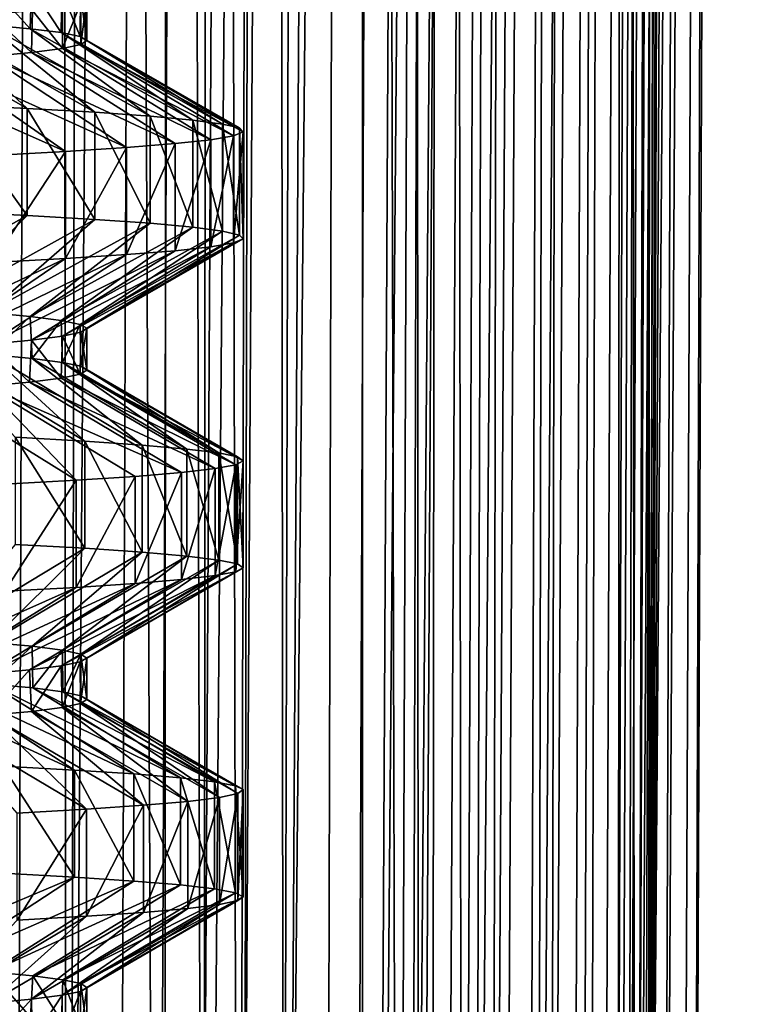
# Model space of a CAD drawing. Header units: millimetres. Extents: x -39 to 39, y -2 to 145.
# Tile 649 of 656: x 12.99 to 17.41, y 47.37 to 53.35. Entities that reach past the tile are written whole.
import ezdxf

# ---------------------------------------------------------------- set-up
doc = ezdxf.new("R2010")
doc.units = ezdxf.units.MM
doc.header["$LTSCALE"] = 65.185185
for name, color, linetype in [('12', 7, 'CONTINUOUS'), ('158', 7, 'CONTINUOUS'), ('159', 7, 'CONTINUOUS'), ('16', 7, 'CONTINUOUS'), ('160', 7, 'CONTINUOUS'), ('161', 7, 'CONTINUOUS'), ('178', 7, 'CONTINUOUS'), ('179', 7, 'CONTINUOUS'), ('50', 7, 'CONTINUOUS'), ('51', 7, 'CONTINUOUS'), ('52', 7, 'CONTINUOUS'), ('53', 7, 'CONTINUOUS'), ('76', 7, 'CONTINUOUS'), ('77', 7, 'CONTINUOUS'), ('78', 7, 'CONTINUOUS'), ('79', 7, 'CONTINUOUS'), ('80', 7, 'CONTINUOUS'), ('81', 7, 'CONTINUOUS'), ('82', 7, 'CONTINUOUS')]:
    doc.layers.add(name, color=color, linetype=linetype)

msp = doc.modelspace()

# ---------------------------------------------------------------- linework, layer by layer
at = {"layer": '12', "color": 7, "linetype": 'Continuous'}
for points in [[(12.475, 121, -11.6881), (13.2165, 121, -10.8427), (12.297, 38.299, -11.4554), (12.475, 121, -11.6881)], [(12.297, 38.299, -11.4554), (13.2165, 121, -10.8427), (12.6355, 38.299, -11.0809), (12.297, 38.299, -11.4554)], [(12.6355, 38.299, -11.0809), (13.2165, 121, -10.8427), (12.9627, 38.299, -10.6964), (12.6355, 38.299, -11.0809)], [(12.9627, 38.299, -10.6964), (13.2165, 121, -10.8427), (13.2781, 38.299, -10.3022), (12.9627, 38.299, -10.6964)], [(13.2165, 121, -10.8427), (13.9007, 121, -9.9504), (13.2781, 38.299, -10.3022), (13.2165, 121, -10.8427)], [(13.2781, 38.299, -10.3022), (13.9007, 121, -9.9504), (13.5815, 38.299, -9.8987), (13.2781, 38.299, -10.3022)], [(13.9007, 121, -9.9504), (13.8727, 38.2987, -9.4864), (13.5815, 38.299, -9.8987), (13.9007, 121, -9.9504)], [(14.5125, 121, 9.0347), (14.0731, 38.2987, 9.1864), (14.3428, 38.299, 8.7594), (14.5125, 121, 9.0347)], [(14.5995, 38.299, 8.3246), (14.5125, 121, 9.0347), (14.3428, 38.299, 8.7594), (14.5995, 38.299, 8.3246)], [(15.0751, 121, 8.0611), (14.5125, 121, 9.0347), (14.5995, 38.299, 8.3246), (15.0751, 121, 8.0611)], [(14.843, 38.299, 7.8822), (15.0751, 121, 8.0611), (14.5995, 38.299, 8.3246), (14.843, 38.299, 7.8822)], [(15.073, 38.299, 7.4328), (15.0751, 121, 8.0611), (14.843, 38.299, 7.8822), (15.073, 38.299, 7.4328)], [(15.2895, 38.299, 6.9767), (15.0751, 121, 8.0611), (15.073, 38.299, 7.4328), (15.2895, 38.299, 6.9767)], [(15.5724, 121, 7.0526), (15.0751, 121, 8.0611), (15.2895, 38.299, 6.9767), (15.5724, 121, 7.0526)], [(15.1518, 38.2987, -7.2709), (15.5676, 121, -7.0632), (15.3633, 38.299, -6.8127), (15.1518, 38.2987, -7.2709)], [(15.4921, 38.299, 6.5144), (15.5724, 121, 7.0526), (15.2895, 38.299, 6.9767), (15.4921, 38.299, 6.5144)], [(15.5676, 121, -7.0632), (15.9983, 121, -6.0244), (15.3633, 38.299, -6.8127), (15.5676, 121, -7.0632)], [(15.3633, 38.299, -6.8127), (15.9983, 121, -6.0244), (15.561, 38.299, -6.3482), (15.3633, 38.299, -6.8127)], [(15.6808, 38.299, 6.0462), (15.5724, 121, 7.0526), (15.4921, 38.299, 6.5144), (15.6808, 38.299, 6.0462)], [(15.561, 38.299, -6.3482), (15.9983, 121, -6.0244), (15.7446, 38.299, -5.878), (15.561, 38.299, -6.3482)], [(16.0024, 121, 6.0135), (15.5724, 121, 7.0526), (15.6808, 38.299, 6.0462), (16.0024, 121, 6.0135)], [(15.8553, 38.2987, 5.5726), (16.0024, 121, 6.0135), (15.6808, 38.299, 6.0462), (15.8553, 38.2987, 5.5726)], [(15.9983, 121, -6.0244), (16.3597, 121, -4.9596), (15.7446, 38.299, -5.878), (15.9983, 121, -6.0244)], [(15.7446, 38.299, -5.878), (16.3597, 121, -4.9596), (15.9141, 38.299, -5.4024), (15.7446, 38.299, -5.878)], [(15.9141, 38.299, -5.4024), (16.3597, 121, -4.9596), (16.0692, 38.299, -4.9219), (15.9141, 38.299, -5.4024)], [(16.0692, 38.299, -4.9219), (16.3597, 121, -4.9596), (16.2098, 38.299, -4.437), (16.0692, 38.299, -4.9219)], [(16.3597, 121, -4.9596), (16.6504, 121, -3.8734), (16.2098, 38.299, -4.437), (16.3597, 121, -4.9596)], [(16.2098, 38.299, -4.437), (16.6504, 121, -3.8734), (16.3357, 38.299, -3.948), (16.2098, 38.299, -4.437)], [(16.6504, 121, -3.8734), (16.447, 38.2987, -3.4554), (16.3357, 38.299, -3.948), (16.6504, 121, -3.8734)], [(16.8652, 121, 2.7933), (16.5174, 38.2987, 3.1016), (16.603, 38.299, 2.6043), (16.8652, 121, 2.7933)], [(16.6738, 38.299, 2.1045), (16.8652, 121, 2.7933), (16.603, 38.299, 2.6043), (16.6738, 38.299, 2.1045)], [(17.0124, 121, 1.6785), (16.8652, 121, 2.7933), (16.6738, 38.299, 2.1045), (17.0124, 121, 1.6785)], [(16.7294, 38.299, 1.6028), (17.0124, 121, 1.6785), (16.6738, 38.299, 2.1045), (16.7294, 38.299, 1.6028)], [(16.77, 38.299, 1.0996), (17.0124, 121, 1.6785), (16.7294, 38.299, 1.6028), (16.77, 38.299, 1.0996)], [(16.7955, 38.299, 0.5954), (17.0124, 121, 1.6785), (16.77, 38.299, 1.0996), (16.7955, 38.299, 0.5954)], [(16.7809, 38.2987, -0.9191), (17.0856, 121, -0.5681), (16.8009, 38.299, -0.4145), (16.7809, 38.2987, -0.9191)], [(17.0859, 121, 0.5564), (17.0124, 121, 1.6785), (16.7955, 38.299, 0.5954), (17.0859, 121, 0.5564)], [(16.8058, 38.299, 0.0905), (17.0859, 121, 0.5564), (16.7955, 38.299, 0.5954), (16.8058, 38.299, 0.0905)], [(17.0856, 121, -0.5681), (17.0859, 121, 0.5564), (16.8009, 38.299, -0.4145), (17.0856, 121, -0.5681)], [(16.8009, 38.299, -0.4145), (17.0859, 121, 0.5564), (16.8058, 38.299, 0.0905), (16.8009, 38.299, -0.4145)]]:
    msp.add_3dface(points, dxfattribs=at)
at = {"layer": '158', "color": 7, "linetype": 'Continuous'}
for points in [[(12.4849, 49.3362, -4.867), (12.0819, 49.3602, -5.7956), (13.325, 48.7904, -5.3261), (12.4849, 49.3362, -4.867)], [(13.325, 48.7904, -5.3261), (12.0819, 49.3602, -5.7956), (12.8906, 48.8142, -6.3051), (13.325, 48.7904, -5.3261)], [(12.8155, 49.3122, -3.9144), (12.4849, 49.3362, -4.867), (13.6851, 48.7667, -4.3174), (12.8155, 49.3122, -3.9144)], [(13.6851, 48.7667, -4.3174), (12.4849, 49.3362, -4.867), (13.325, 48.7904, -5.3261), (13.6851, 48.7667, -4.3174)], [(13.0718, 49.2885, -2.9476), (12.8155, 49.3122, -3.9144), (13.969, 48.7429, -3.2846), (13.0718, 49.2885, -2.9476)], [(13.969, 48.7429, -3.2846), (12.8155, 49.3122, -3.9144), (13.6851, 48.7667, -4.3174), (13.969, 48.7429, -3.2846)], [(13.2543, 49.2649, -1.971), (13.0718, 49.2885, -2.9476), (14.1751, 48.7191, -2.2335), (13.2543, 49.2649, -1.971)], [(14.1751, 48.7191, -2.2335), (13.0718, 49.2885, -2.9476), (13.969, 48.7429, -3.2846), (14.1751, 48.7191, -2.2335)], [(13.3639, 49.2412, -0.9827), (13.2543, 49.2649, -1.971), (14.3022, 48.6954, -1.17), (13.3639, 49.2412, -0.9827)], [(14.3022, 48.6954, -1.17), (13.2543, 49.2649, -1.971), (14.1751, 48.7191, -2.2335), (14.3022, 48.6954, -1.17)], [(13.2505, 49.1703, 1.9963), (13.3622, 49.1939, 1.0062), (14.2049, 48.6241, 2.0358), (13.2505, 49.1703, 1.9963)], [(13.3622, 49.1939, 1.0062), (13.4, 49.2176, 0.0114), (14.3171, 48.6478, 0.9706), (13.3622, 49.1939, 1.0062)], [(14.2049, 48.6241, 2.0358), (13.3622, 49.1939, 1.0062), (14.3171, 48.6478, 0.9706), (14.2049, 48.6241, 2.0358)], [(13.4, 49.2176, 0.0114), (13.3639, 49.2412, -0.9827), (14.3497, 48.6716, -0.1), (13.4, 49.2176, 0.0114)], [(14.3497, 48.6716, -0.1), (13.3639, 49.2412, -0.9827), (14.3022, 48.6954, -1.17), (14.3497, 48.6716, -0.1)], [(14.3171, 48.6478, 0.9706), (13.4, 49.2176, 0.0114), (14.3497, 48.6716, -0.1), (14.3171, 48.6478, 0.9706)], [(12.8076, 49.1229, 3.9403), (13.0653, 49.1466, 2.9761), (13.7439, 48.5765, 4.1263), (12.8076, 49.1229, 3.9403)], [(13.0653, 49.1466, 2.9761), (13.2505, 49.1703, 1.9963), (14.0134, 48.6003, 3.0897), (13.0653, 49.1466, 2.9761)], [(13.7439, 48.5765, 4.1263), (13.0653, 49.1466, 2.9761), (14.0134, 48.6003, 3.0897), (13.7439, 48.5765, 4.1263)], [(14.0134, 48.6003, 3.0897), (13.2505, 49.1703, 1.9963), (14.2049, 48.6241, 2.0358), (14.0134, 48.6003, 3.0897)], [(12.4786, 49.0991, 4.883), (12.8076, 49.1229, 3.9403), (13.3979, 48.5528, 5.1399), (12.4786, 49.0991, 4.883)], [(12.9772, 48.529, 6.125), (12.4786, 49.0991, 4.883), (13.3979, 48.5528, 5.1399), (12.9772, 48.529, 6.125)], [(13.3979, 48.5528, 5.1399), (12.8076, 49.1229, 3.9403), (13.7439, 48.5765, 4.1263), (13.3979, 48.5528, 5.1399)]]:
    msp.add_3dface(points, dxfattribs=at)
at = {"layer": '159', "color": 7, "linetype": 'Continuous'}
for points in [[(12.0819, 47.6133, -5.7956), (13.325, 48.1404, -5.3261), (12.8906, 48.1642, -6.3051), (12.0819, 47.6133, -5.7956)], [(12.0819, 47.6133, -5.7956), (12.4849, 47.5892, -4.867), (13.325, 48.1404, -5.3261), (12.0819, 47.6133, -5.7956)], [(12.4849, 47.5892, -4.867), (13.6851, 48.1167, -4.3174), (13.325, 48.1404, -5.3261), (12.4849, 47.5892, -4.867)], [(12.4849, 47.5892, -4.867), (12.8155, 47.5653, -3.9144), (13.6851, 48.1167, -4.3174), (12.4849, 47.5892, -4.867)], [(12.8155, 47.5653, -3.9144), (13.969, 48.0929, -3.2846), (13.6851, 48.1167, -4.3174), (12.8155, 47.5653, -3.9144)], [(12.8155, 47.5653, -3.9144), (13.0718, 47.5415, -2.9476), (13.969, 48.0929, -3.2846), (12.8155, 47.5653, -3.9144)], [(13.0718, 47.5415, -2.9476), (14.1751, 48.0691, -2.2335), (13.969, 48.0929, -3.2846), (13.0718, 47.5415, -2.9476)], [(13.0718, 47.5415, -2.9476), (13.2543, 47.5179, -1.971), (14.1751, 48.0691, -2.2335), (13.0718, 47.5415, -2.9476)], [(13.2543, 47.5179, -1.971), (14.3022, 48.0454, -1.17), (14.1751, 48.0691, -2.2335), (13.2543, 47.5179, -1.971)], [(13.2543, 47.5179, -1.971), (13.3639, 47.4943, -0.9827), (14.3022, 48.0454, -1.17), (13.2543, 47.5179, -1.971)], [(13.4, 47.4706, 0.0114), (13.3622, 47.447, 1.0062), (14.3171, 47.9978, 0.9706), (13.4, 47.4706, 0.0114)], [(13.3622, 47.447, 1.0062), (14.2049, 47.9741, 2.0358), (14.3171, 47.9978, 0.9706), (13.3622, 47.447, 1.0062)], [(13.3639, 47.4943, -0.9827), (14.3497, 48.0216, -0.1), (14.3022, 48.0454, -1.17), (13.3639, 47.4943, -0.9827)], [(13.3639, 47.4943, -0.9827), (13.4, 47.4706, 0.0114), (14.3497, 48.0216, -0.1), (13.3639, 47.4943, -0.9827)], [(13.4, 47.4706, 0.0114), (14.3171, 47.9978, 0.9706), (14.3497, 48.0216, -0.1), (13.4, 47.4706, 0.0114)], [(13.2505, 47.4233, 1.9963), (13.0653, 47.3996, 2.9761), (14.0134, 47.9503, 3.0897), (13.2505, 47.4233, 1.9963)], [(13.0653, 47.3996, 2.9761), (13.7439, 47.9265, 4.1263), (14.0134, 47.9503, 3.0897), (13.0653, 47.3996, 2.9761)], [(13.3622, 47.447, 1.0062), (13.2505, 47.4233, 1.9963), (14.2049, 47.9741, 2.0358), (13.3622, 47.447, 1.0062)], [(13.2505, 47.4233, 1.9963), (14.0134, 47.9503, 3.0897), (14.2049, 47.9741, 2.0358), (13.2505, 47.4233, 1.9963)], [(12.8076, 47.3759, 3.9403), (12.4786, 47.3522, 4.883), (13.3979, 47.9028, 5.1399), (12.8076, 47.3759, 3.9403)], [(12.4786, 47.3522, 4.883), (12.9772, 47.879, 6.125), (13.3979, 47.9028, 5.1399), (12.4786, 47.3522, 4.883)], [(13.0653, 47.3996, 2.9761), (12.8076, 47.3759, 3.9403), (13.7439, 47.9265, 4.1263), (13.0653, 47.3996, 2.9761)], [(12.8076, 47.3759, 3.9403), (13.3979, 47.9028, 5.1399), (13.7439, 47.9265, 4.1263), (12.8076, 47.3759, 3.9403)]]:
    msp.add_3dface(points, dxfattribs=at)
at = {"layer": '16', "color": 7, "linetype": 'Continuous'}
for points in [[(13.056, 53.2901, -3.0166), (12.8054, 53.5661, -3.9475), (12.7969, 53.3137, -3.9747), (13.056, 53.2901, -3.0166)], [(13.0637, 53.5424, -2.9833), (12.8054, 53.5661, -3.9475), (13.056, 53.2901, -3.0166), (13.0637, 53.5424, -2.9833)], [(13.2436, 53.2665, -2.0411), (13.0637, 53.5424, -2.9833), (13.056, 53.2901, -3.0166), (13.2436, 53.2665, -2.0411)], [(13.2489, 53.5187, -2.0068), (13.0637, 53.5424, -2.9833), (13.2436, 53.2665, -2.0411), (13.2489, 53.5187, -2.0068)], [(13.3591, 53.2427, -1.0464), (13.2489, 53.5187, -2.0068), (13.2436, 53.2665, -2.0411), (13.3591, 53.2427, -1.0464)], [(13.3615, 53.495, -1.0151), (13.2489, 53.5187, -2.0068), (13.3591, 53.2427, -1.0464), (13.3615, 53.495, -1.0151)], [(13.3999, 53.2188, -0.0374), (13.3615, 53.495, -1.0151), (13.3591, 53.2427, -1.0464), (13.3999, 53.2188, -0.0374)], [(13.4, 53.4712, -0.0135), (13.3615, 53.495, -1.0151), (13.3999, 53.2188, -0.0374), (13.4, 53.4712, -0.0135)], [(13.2532, 53.4237, 1.9779), (13.3636, 53.4474, 0.9864), (13.2524, 53.1706, 1.9834), (13.2532, 53.4237, 1.9779)], [(13.2524, 53.1706, 1.9834), (13.3636, 53.4474, 0.9864), (13.3645, 53.1947, 0.9743), (13.2524, 53.1706, 1.9834)], [(13.3636, 53.4474, 0.9864), (13.4, 53.4712, -0.0135), (13.3645, 53.1947, 0.9743), (13.3636, 53.4474, 0.9864)], [(13.3645, 53.1947, 0.9743), (13.4, 53.4712, -0.0135), (13.3999, 53.2188, -0.0374), (13.3645, 53.1947, 0.9743)], [(12.804, 53.1226, 3.9519), (12.8148, 53.3765, 3.9168), (13.0647, 53.1465, 2.9787), (12.804, 53.1226, 3.9519)], [(12.8148, 53.3765, 3.9168), (13.0697, 53.4001, 2.9568), (13.0647, 53.1465, 2.9787), (12.8148, 53.3765, 3.9168)], [(13.0647, 53.1465, 2.9787), (13.0697, 53.4001, 2.9568), (13.2524, 53.1706, 1.9834), (13.0647, 53.1465, 2.9787)], [(13.0697, 53.4001, 2.9568), (13.2532, 53.4237, 1.9779), (13.2524, 53.1706, 1.9834), (13.0697, 53.4001, 2.9568)], [(13.056, 51.5432, -3.0166), (12.7969, 51.5668, -3.9747), (12.8116, 51.3125, -3.9272), (13.056, 51.5432, -3.0166)], [(13.0687, 51.2888, -2.9613), (13.056, 51.5432, -3.0166), (12.8116, 51.3125, -3.9272), (13.0687, 51.2888, -2.9613)], [(13.2436, 51.5196, -2.0411), (13.056, 51.5432, -3.0166), (13.0687, 51.2888, -2.9613), (13.2436, 51.5196, -2.0411)], [(13.2521, 51.2652, -1.9853), (13.2436, 51.5196, -2.0411), (13.0687, 51.2888, -2.9613), (13.2521, 51.2652, -1.9853)], [(13.3591, 51.4958, -1.0464), (13.2436, 51.5196, -2.0411), (13.2521, 51.2652, -1.9853), (13.3591, 51.4958, -1.0464)], [(13.3633, 51.2414, -0.9904), (13.3591, 51.4958, -1.0464), (13.2521, 51.2652, -1.9853), (13.3633, 51.2414, -0.9904)], [(13.3999, 51.4718, -0.0374), (13.3591, 51.4958, -1.0464), (13.3633, 51.2414, -0.9904), (13.3999, 51.4718, -0.0374)], [(13.4, 51.2174, 0.0176), (13.3999, 51.4718, -0.0374), (13.3633, 51.2414, -0.9904), (13.4, 51.2174, 0.0176)], [(13.3645, 51.4477, 0.9743), (13.3999, 51.4718, -0.0374), (13.4, 51.2174, 0.0176), (13.3645, 51.4477, 0.9743)], [(13.0647, 51.3995, 2.9787), (13.2524, 51.4236, 1.9834), (13.2443, 51.1693, 2.0367), (13.0647, 51.3995, 2.9787)], [(13.2443, 51.1693, 2.0367), (13.2524, 51.4236, 1.9834), (13.3605, 51.1934, 1.0283), (13.2443, 51.1693, 2.0367)], [(13.2524, 51.4236, 1.9834), (13.3645, 51.4477, 0.9743), (13.3605, 51.1934, 1.0283), (13.2524, 51.4236, 1.9834)], [(13.3605, 51.1934, 1.0283), (13.3645, 51.4477, 0.9743), (13.4, 51.2174, 0.0176), (13.3605, 51.1934, 1.0283)], [(12.788, 51.1213, 4.0035), (12.804, 51.3756, 3.9519), (13.0526, 51.1452, 3.0313), (12.788, 51.1213, 4.0035)], [(12.804, 51.3756, 3.9519), (13.0647, 51.3995, 2.9787), (13.0526, 51.1452, 3.0313), (12.804, 51.3756, 3.9519)], [(13.0526, 51.1452, 3.0313), (13.0647, 51.3995, 2.9787), (13.2443, 51.1693, 2.0367), (13.0526, 51.1452, 3.0313)], [(13.0687, 49.5418, -2.9613), (12.8116, 49.5656, -3.9272), (12.8155, 49.3122, -3.9144), (13.0687, 49.5418, -2.9613)], [(13.0718, 49.2885, -2.9476), (13.0687, 49.5418, -2.9613), (12.8155, 49.3122, -3.9144), (13.0718, 49.2885, -2.9476)], [(13.2521, 49.5182, -1.9853), (13.0687, 49.5418, -2.9613), (13.0718, 49.2885, -2.9476), (13.2521, 49.5182, -1.9853)], [(13.2543, 49.2649, -1.971), (13.2521, 49.5182, -1.9853), (13.0718, 49.2885, -2.9476), (13.2543, 49.2649, -1.971)], [(13.3633, 49.4944, -0.9904), (13.2521, 49.5182, -1.9853), (13.2543, 49.2649, -1.971), (13.3633, 49.4944, -0.9904)], [(13.3639, 49.2412, -0.9827), (13.3633, 49.4944, -0.9904), (13.2543, 49.2649, -1.971), (13.3639, 49.2412, -0.9827)], [(13.4, 49.4705, 0.0176), (13.3633, 49.4944, -0.9904), (13.4, 49.2176, 0.0114), (13.4, 49.4705, 0.0176)], [(13.4, 49.2176, 0.0114), (13.3633, 49.4944, -0.9904), (13.3639, 49.2412, -0.9827), (13.4, 49.2176, 0.0114)], [(13.2443, 49.4223, 2.0367), (13.3605, 49.4464, 1.0283), (13.2505, 49.1703, 1.9963), (13.2443, 49.4223, 2.0367)], [(13.2505, 49.1703, 1.9963), (13.3605, 49.4464, 1.0283), (13.3622, 49.1939, 1.0062), (13.2505, 49.1703, 1.9963)], [(13.3605, 49.4464, 1.0283), (13.4, 49.4705, 0.0176), (13.3622, 49.1939, 1.0062), (13.3605, 49.4464, 1.0283)], [(13.3622, 49.1939, 1.0062), (13.4, 49.4705, 0.0176), (13.4, 49.2176, 0.0114), (13.3622, 49.1939, 1.0062)], [(12.788, 49.3743, 4.0035), (13.0526, 49.3983, 3.0313), (12.8076, 49.1229, 3.9403), (12.788, 49.3743, 4.0035)], [(12.8076, 49.1229, 3.9403), (13.0526, 49.3983, 3.0313), (13.0653, 49.1466, 2.9761), (12.8076, 49.1229, 3.9403)], [(13.0526, 49.3983, 3.0313), (13.2443, 49.4223, 2.0367), (13.0653, 49.1466, 2.9761), (13.0526, 49.3983, 3.0313)], [(13.0653, 49.1466, 2.9761), (13.2443, 49.4223, 2.0367), (13.2505, 49.1703, 1.9963), (13.0653, 49.1466, 2.9761)], [(13.0593, 47.2898, -3.0023), (12.8155, 47.5653, -3.9144), (12.8005, 47.3134, -3.9633), (13.0593, 47.2898, -3.0023)], [(13.0718, 47.5415, -2.9476), (12.8155, 47.5653, -3.9144), (13.0593, 47.2898, -3.0023), (13.0718, 47.5415, -2.9476)], [(13.2458, 47.2662, -2.0268), (13.0718, 47.5415, -2.9476), (13.0593, 47.2898, -3.0023), (13.2458, 47.2662, -2.0268)], [(13.2543, 47.5179, -1.971), (13.0718, 47.5415, -2.9476), (13.2458, 47.2662, -2.0268), (13.2543, 47.5179, -1.971)], [(13.3601, 47.2424, -1.0339), (13.2543, 47.5179, -1.971), (13.2458, 47.2662, -2.0268), (13.3601, 47.2424, -1.0339)], [(13.3639, 47.4943, -0.9827), (13.2543, 47.5179, -1.971), (13.3601, 47.2424, -1.0339), (13.3639, 47.4943, -0.9827)], [(13.4, 47.2185, -0.0286), (13.3639, 47.4943, -0.9827), (13.3601, 47.2424, -1.0339), (13.4, 47.2185, -0.0286)], [(13.3622, 47.447, 1.0062), (13.4, 47.4706, 0.0114), (13.3643, 47.1946, 0.9775), (13.3622, 47.447, 1.0062)], [(13.4, 47.4706, 0.0114), (13.3639, 47.4943, -0.9827), (13.4, 47.2185, -0.0286), (13.4, 47.4706, 0.0114)], [(13.3643, 47.1946, 0.9775), (13.4, 47.4706, 0.0114), (13.4, 47.2185, -0.0286), (13.3643, 47.1946, 0.9775)], [(12.8076, 47.3759, 3.9403), (13.0653, 47.3996, 2.9761), (12.8113, 47.1232, 3.9281), (12.8076, 47.3759, 3.9403)], [(12.8113, 47.1232, 3.9281), (13.0653, 47.3996, 2.9761), (13.0676, 47.1468, 2.9661), (12.8113, 47.1232, 3.9281)], [(13.0653, 47.3996, 2.9761), (13.2505, 47.4233, 1.9963), (13.0676, 47.1468, 2.9661), (13.0653, 47.3996, 2.9761)], [(13.0676, 47.1468, 2.9661), (13.2505, 47.4233, 1.9963), (13.253, 47.1707, 1.9792), (13.0676, 47.1468, 2.9661)], [(13.2505, 47.4233, 1.9963), (13.3622, 47.447, 1.0062), (13.253, 47.1707, 1.9792), (13.2505, 47.4233, 1.9963)], [(13.253, 47.1707, 1.9792), (13.3622, 47.447, 1.0062), (13.3643, 47.1946, 0.9775), (13.253, 47.1707, 1.9792)]]:
    msp.add_3dface(points, dxfattribs=at)
at = {"layer": '160', "color": 7, "linetype": 'Continuous'}
for points in [[(12.4677, 53.3373, -4.9109), (12.0698, 53.3609, -5.8207), (13.0375, 52.8066, -5.9954), (12.4677, 53.3373, -4.9109)], [(13.0375, 52.8066, -5.9954), (12.0698, 53.3609, -5.8207), (12.554, 52.8303, -6.9512), (13.0375, 52.8066, -5.9954)], [(12.7969, 53.3137, -3.9747), (12.4677, 53.3373, -4.9109), (13.4484, 52.7828, -5.0063), (12.7969, 53.3137, -3.9747)], [(13.4484, 52.7828, -5.0063), (12.4677, 53.3373, -4.9109), (13.0375, 52.8066, -5.9954), (13.4484, 52.7828, -5.0063)], [(13.056, 53.2901, -3.0166), (12.7969, 53.3137, -3.9747), (13.7843, 52.7591, -3.9893), (13.056, 53.2901, -3.0166)], [(13.7843, 52.7591, -3.9893), (12.7969, 53.3137, -3.9747), (13.4484, 52.7828, -5.0063), (13.7843, 52.7591, -3.9893)], [(13.2436, 53.2665, -2.0411), (13.056, 53.2901, -3.0166), (14.0435, 52.7353, -2.95), (13.2436, 53.2665, -2.0411)], [(14.0435, 52.7353, -2.95), (13.056, 53.2901, -3.0166), (13.7843, 52.7591, -3.9893), (14.0435, 52.7353, -2.95)], [(13.3591, 53.2427, -1.0464), (13.2436, 53.2665, -2.0411), (14.2244, 52.7115, -1.8943), (13.3591, 53.2427, -1.0464)], [(14.2244, 52.7115, -1.8943), (13.2436, 53.2665, -2.0411), (14.0435, 52.7353, -2.95), (14.2244, 52.7115, -1.8943)], [(13.2524, 53.1706, 1.9834), (13.3645, 53.1947, 0.9743), (14.2899, 52.6402, 1.3123), (13.2524, 53.1706, 1.9834)], [(13.3999, 53.2188, -0.0374), (13.3591, 53.2427, -1.0464), (14.3261, 52.6878, -0.828), (13.3999, 53.2188, -0.0374)], [(14.3261, 52.6878, -0.828), (13.3591, 53.2427, -1.0464), (14.2244, 52.7115, -1.8943), (14.3261, 52.6878, -0.828)], [(13.3645, 53.1947, 0.9743), (13.3999, 53.2188, -0.0374), (14.3479, 52.664, 0.2428), (13.3645, 53.1947, 0.9743)], [(14.2899, 52.6402, 1.3123), (13.3645, 53.1947, 0.9743), (14.3479, 52.664, 0.2428), (14.2899, 52.6402, 1.3123)], [(14.3479, 52.664, 0.2428), (13.3999, 53.2188, -0.0374), (14.3261, 52.6878, -0.828), (14.3479, 52.664, 0.2428)], [(12.804, 53.1226, 3.9519), (13.0647, 53.1465, 2.9787), (13.9356, 52.5927, 3.4235), (12.804, 53.1226, 3.9519)], [(13.0647, 53.1465, 2.9787), (13.2524, 53.1706, 1.9834), (14.1522, 52.6165, 2.3745), (13.0647, 53.1465, 2.9787)], [(13.9356, 52.5927, 3.4235), (13.0647, 53.1465, 2.9787), (14.1522, 52.6165, 2.3745), (13.9356, 52.5927, 3.4235)], [(14.1522, 52.6165, 2.3745), (13.2524, 53.1706, 1.9834), (14.2899, 52.6402, 1.3123), (14.1522, 52.6165, 2.3745)], [(12.0752, 53.0751, 5.8095), (12.4727, 53.0987, 4.8982), (13.2713, 52.5452, 5.4585), (12.0752, 53.0751, 5.8095)], [(12.8272, 52.5214, 6.4332), (12.0752, 53.0751, 5.8095), (13.2713, 52.5452, 5.4585), (12.8272, 52.5214, 6.4332)], [(12.4727, 53.0987, 4.8982), (12.804, 53.1226, 3.9519), (13.6415, 52.5689, 4.4534), (12.4727, 53.0987, 4.8982)], [(13.2713, 52.5452, 5.4585), (12.4727, 53.0987, 4.8982), (13.6415, 52.5689, 4.4534), (13.2713, 52.5452, 5.4585)], [(13.6415, 52.5689, 4.4534), (12.804, 53.1226, 3.9519), (13.9356, 52.5927, 3.4235), (13.6415, 52.5689, 4.4534)], [(12.8116, 51.3125, -3.9272), (12.48, 51.3365, -4.8794), (13.3876, 50.7866, -5.1666), (12.8116, 51.3125, -3.9272)], [(13.3876, 50.7866, -5.1666), (12.48, 51.3365, -4.8794), (12.965, 50.8104, -6.1508), (13.3876, 50.7866, -5.1666)], [(13.0687, 51.2888, -2.9613), (12.8116, 51.3125, -3.9272), (13.7357, 50.7629, -4.1537), (13.0687, 51.2888, -2.9613)], [(13.7357, 50.7629, -4.1537), (12.8116, 51.3125, -3.9272), (13.3876, 50.7866, -5.1666), (13.7357, 50.7629, -4.1537)], [(13.2521, 51.2652, -1.9853), (13.0687, 51.2888, -2.9613), (14.0073, 50.7391, -3.1176), (13.2521, 51.2652, -1.9853)], [(14.0073, 50.7391, -3.1176), (13.0687, 51.2888, -2.9613), (13.7357, 50.7629, -4.1537), (14.0073, 50.7391, -3.1176)], [(13.3633, 51.2414, -0.9904), (13.2521, 51.2652, -1.9853), (14.2008, 50.7153, -2.0641), (13.3633, 51.2414, -0.9904)], [(14.2008, 50.7153, -2.0641), (13.2521, 51.2652, -1.9853), (14.0073, 50.7391, -3.1176), (14.2008, 50.7153, -2.0641)], [(13.4, 51.2174, 0.0176), (13.3633, 51.2414, -0.9904), (14.3152, 50.6916, -0.9991), (13.4, 51.2174, 0.0176)], [(14.3152, 50.6916, -0.9991), (13.3633, 51.2414, -0.9904), (14.2008, 50.7153, -2.0641), (14.3152, 50.6916, -0.9991)], [(13.0526, 51.1452, 3.0313), (13.2443, 51.1693, 2.0367), (14.1795, 50.6203, 2.2053), (13.0526, 51.1452, 3.0313)], [(13.2443, 51.1693, 2.0367), (13.3605, 51.1934, 1.0283), (14.3045, 50.644, 1.1415), (13.2443, 51.1693, 2.0367)], [(14.1795, 50.6203, 2.2053), (13.2443, 51.1693, 2.0367), (14.3045, 50.644, 1.1415), (14.1795, 50.6203, 2.2053)], [(13.3605, 51.1934, 1.0283), (13.4, 51.2174, 0.0176), (14.3498, 50.6678, 0.0714), (13.3605, 51.1934, 1.0283)], [(14.3045, 50.644, 1.1415), (13.3605, 51.1934, 1.0283), (14.3498, 50.6678, 0.0714), (14.3045, 50.644, 1.1415)], [(14.3498, 50.6678, 0.0714), (13.4, 51.2174, 0.0176), (14.3152, 50.6916, -0.9991), (14.3498, 50.6678, 0.0714)], [(12.4525, 51.0974, 4.9492), (12.788, 51.1213, 4.0035), (13.3356, 50.549, 5.2996), (12.4525, 51.0974, 4.9492)], [(12.788, 51.1213, 4.0035), (13.0526, 51.1452, 3.0313), (13.9755, 50.5965, 3.2568), (12.788, 51.1213, 4.0035)], [(13.3356, 50.549, 5.2996), (12.788, 51.1213, 4.0035), (13.6937, 50.5727, 4.2901), (13.3356, 50.549, 5.2996)], [(13.6937, 50.5727, 4.2901), (12.788, 51.1213, 4.0035), (13.9755, 50.5965, 3.2568), (13.6937, 50.5727, 4.2901)], [(13.9755, 50.5965, 3.2568), (13.0526, 51.1452, 3.0313), (14.1795, 50.6203, 2.2053), (13.9755, 50.5965, 3.2568)], [(12.9031, 50.5252, 6.2795), (12.4525, 51.0974, 4.9492), (13.3356, 50.549, 5.2996), (12.9031, 50.5252, 6.2795)]]:
    msp.add_3dface(points, dxfattribs=at)
at = {"layer": '161', "color": 7, "linetype": 'Continuous'}
for points in [[(12.4895, 53.3529, 4.8551), (12.0947, 53.3292, 5.7687), (13.2051, 53.8914, 5.6167), (12.4895, 53.3529, 4.8551)], [(12.0947, 53.3292, 5.7687), (12.7494, 53.8676, 6.586), (13.2051, 53.8914, 5.6167), (12.0947, 53.3292, 5.7687)], [(12.0698, 51.6139, -5.8207), (13.0375, 52.1566, -5.9954), (12.554, 52.1803, -6.9512), (12.0698, 51.6139, -5.8207)], [(12.0698, 51.6139, -5.8207), (12.4677, 51.5903, -4.9109), (13.0375, 52.1566, -5.9954), (12.0698, 51.6139, -5.8207)], [(12.4677, 51.5903, -4.9109), (13.4484, 52.1328, -5.0063), (13.0375, 52.1566, -5.9954), (12.4677, 51.5903, -4.9109)], [(12.4677, 51.5903, -4.9109), (12.7969, 51.5668, -3.9747), (13.4484, 52.1328, -5.0063), (12.4677, 51.5903, -4.9109)], [(12.7969, 51.5668, -3.9747), (13.7843, 52.1091, -3.9893), (13.4484, 52.1328, -5.0063), (12.7969, 51.5668, -3.9747)], [(12.7969, 51.5668, -3.9747), (13.056, 51.5432, -3.0166), (13.7843, 52.1091, -3.9893), (12.7969, 51.5668, -3.9747)], [(13.056, 51.5432, -3.0166), (14.0435, 52.0853, -2.95), (13.7843, 52.1091, -3.9893), (13.056, 51.5432, -3.0166)], [(13.056, 51.5432, -3.0166), (13.2436, 51.5196, -2.0411), (14.0435, 52.0853, -2.95), (13.056, 51.5432, -3.0166)], [(13.2436, 51.5196, -2.0411), (14.2244, 52.0615, -1.8943), (14.0435, 52.0853, -2.95), (13.2436, 51.5196, -2.0411)], [(13.2436, 51.5196, -2.0411), (13.3591, 51.4958, -1.0464), (14.2244, 52.0615, -1.8943), (13.2436, 51.5196, -2.0411)], [(13.3591, 51.4958, -1.0464), (14.3261, 52.0378, -0.828), (14.2244, 52.0615, -1.8943), (13.3591, 51.4958, -1.0464)], [(13.3591, 51.4958, -1.0464), (13.3999, 51.4718, -0.0374), (14.3261, 52.0378, -0.828), (13.3591, 51.4958, -1.0464)], [(13.3999, 51.4718, -0.0374), (13.3645, 51.4477, 0.9743), (14.3479, 52.014, 0.2428), (13.3999, 51.4718, -0.0374)], [(13.3645, 51.4477, 0.9743), (14.2899, 51.9902, 1.3123), (14.3479, 52.014, 0.2428), (13.3645, 51.4477, 0.9743)], [(13.3999, 51.4718, -0.0374), (14.3479, 52.014, 0.2428), (14.3261, 52.0378, -0.828), (13.3999, 51.4718, -0.0374)], [(13.0647, 51.3995, 2.9787), (12.804, 51.3756, 3.9519), (13.9356, 51.9427, 3.4235), (13.0647, 51.3995, 2.9787)], [(12.804, 51.3756, 3.9519), (13.6415, 51.9189, 4.4534), (13.9356, 51.9427, 3.4235), (12.804, 51.3756, 3.9519)], [(13.2524, 51.4236, 1.9834), (13.0647, 51.3995, 2.9787), (14.1522, 51.9665, 2.3745), (13.2524, 51.4236, 1.9834)], [(13.0647, 51.3995, 2.9787), (13.9356, 51.9427, 3.4235), (14.1522, 51.9665, 2.3745), (13.0647, 51.3995, 2.9787)], [(13.3645, 51.4477, 0.9743), (13.2524, 51.4236, 1.9834), (14.2899, 51.9902, 1.3123), (13.3645, 51.4477, 0.9743)], [(13.2524, 51.4236, 1.9834), (14.1522, 51.9665, 2.3745), (14.2899, 51.9902, 1.3123), (13.2524, 51.4236, 1.9834)], [(12.4727, 51.3518, 4.8982), (12.0752, 51.3282, 5.8095), (13.2713, 51.8952, 5.4585), (12.4727, 51.3518, 4.8982)], [(12.0752, 51.3282, 5.8095), (12.8272, 51.8714, 6.4332), (13.2713, 51.8952, 5.4585), (12.0752, 51.3282, 5.8095)], [(12.804, 51.3756, 3.9519), (12.4727, 51.3518, 4.8982), (13.6415, 51.9189, 4.4534), (12.804, 51.3756, 3.9519)], [(12.4727, 51.3518, 4.8982), (13.2713, 51.8952, 5.4585), (13.6415, 51.9189, 4.4534), (12.4727, 51.3518, 4.8982)], [(12.48, 49.5895, -4.8794), (13.3876, 50.1366, -5.1666), (12.965, 50.1604, -6.1508), (12.48, 49.5895, -4.8794)], [(12.48, 49.5895, -4.8794), (12.8116, 49.5656, -3.9272), (13.3876, 50.1366, -5.1666), (12.48, 49.5895, -4.8794)], [(12.8116, 49.5656, -3.9272), (13.7357, 50.1129, -4.1537), (13.3876, 50.1366, -5.1666), (12.8116, 49.5656, -3.9272)], [(12.8116, 49.5656, -3.9272), (13.0687, 49.5418, -2.9613), (13.7357, 50.1129, -4.1537), (12.8116, 49.5656, -3.9272)], [(13.0687, 49.5418, -2.9613), (14.0073, 50.0891, -3.1176), (13.7357, 50.1129, -4.1537), (13.0687, 49.5418, -2.9613)], [(13.0687, 49.5418, -2.9613), (13.2521, 49.5182, -1.9853), (14.0073, 50.0891, -3.1176), (13.0687, 49.5418, -2.9613)], [(13.2521, 49.5182, -1.9853), (14.2008, 50.0653, -2.0641), (14.0073, 50.0891, -3.1176), (13.2521, 49.5182, -1.9853)], [(13.2521, 49.5182, -1.9853), (13.3633, 49.4944, -0.9904), (14.2008, 50.0653, -2.0641), (13.2521, 49.5182, -1.9853)], [(13.3633, 49.4944, -0.9904), (14.3152, 50.0416, -0.9991), (14.2008, 50.0653, -2.0641), (13.3633, 49.4944, -0.9904)], [(13.3633, 49.4944, -0.9904), (13.4, 49.4705, 0.0176), (14.3152, 50.0416, -0.9991), (13.3633, 49.4944, -0.9904)], [(13.4, 49.4705, 0.0176), (14.3498, 50.0178, 0.0714), (14.3152, 50.0416, -0.9991), (13.4, 49.4705, 0.0176)], [(13.2443, 49.4223, 2.0367), (13.0526, 49.3983, 3.0313), (14.1795, 49.9703, 2.2053), (13.2443, 49.4223, 2.0367)], [(13.0526, 49.3983, 3.0313), (13.9755, 49.9465, 3.2568), (14.1795, 49.9703, 2.2053), (13.0526, 49.3983, 3.0313)], [(13.3605, 49.4464, 1.0283), (13.2443, 49.4223, 2.0367), (14.3045, 49.994, 1.1415), (13.3605, 49.4464, 1.0283)], [(13.2443, 49.4223, 2.0367), (14.1795, 49.9703, 2.2053), (14.3045, 49.994, 1.1415), (13.2443, 49.4223, 2.0367)], [(13.4, 49.4705, 0.0176), (13.3605, 49.4464, 1.0283), (14.3498, 50.0178, 0.0714), (13.4, 49.4705, 0.0176)], [(13.3605, 49.4464, 1.0283), (14.3045, 49.994, 1.1415), (14.3498, 50.0178, 0.0714), (13.3605, 49.4464, 1.0283)], [(12.788, 49.3743, 4.0035), (12.4525, 49.3505, 4.9492), (13.6937, 49.9227, 4.2901), (12.788, 49.3743, 4.0035)], [(12.4525, 49.3505, 4.9492), (13.3356, 49.899, 5.2996), (13.6937, 49.9227, 4.2901), (12.4525, 49.3505, 4.9492)], [(13.0526, 49.3983, 3.0313), (12.788, 49.3743, 4.0035), (13.9755, 49.9465, 3.2568), (13.0526, 49.3983, 3.0313)], [(12.788, 49.3743, 4.0035), (13.6937, 49.9227, 4.2901), (13.9755, 49.9465, 3.2568), (12.788, 49.3743, 4.0035)], [(12.4525, 49.3505, 4.9492), (12.0498, 49.3268, 5.862), (13.3356, 49.899, 5.2996), (12.4525, 49.3505, 4.9492)], [(12.0498, 49.3268, 5.862), (12.9031, 49.8752, 6.2795), (13.3356, 49.899, 5.2996), (12.0498, 49.3268, 5.862)]]:
    msp.add_3dface(points, dxfattribs=at)
at = {"layer": '178', "color": 7, "linetype": 'Continuous'}
for points in [[(13.325, 48.7904, -5.3261), (12.8906, 48.8142, -6.3051), (13.325, 48.1404, -5.3261), (13.325, 48.7904, -5.3261)], [(13.325, 48.1404, -5.3261), (12.8906, 48.8142, -6.3051), (12.8906, 48.1642, -6.3051), (13.325, 48.1404, -5.3261)], [(13.6851, 48.7667, -4.3174), (13.325, 48.7904, -5.3261), (13.6851, 48.1167, -4.3174), (13.6851, 48.7667, -4.3174)], [(13.6851, 48.1167, -4.3174), (13.325, 48.7904, -5.3261), (13.325, 48.1404, -5.3261), (13.6851, 48.1167, -4.3174)], [(13.969, 48.7429, -3.2846), (13.6851, 48.7667, -4.3174), (13.969, 48.0929, -3.2846), (13.969, 48.7429, -3.2846)], [(13.969, 48.0929, -3.2846), (13.6851, 48.7667, -4.3174), (13.6851, 48.1167, -4.3174), (13.969, 48.0929, -3.2846)], [(14.1751, 48.7191, -2.2335), (13.969, 48.7429, -3.2846), (14.1751, 48.0691, -2.2335), (14.1751, 48.7191, -2.2335)], [(14.1751, 48.0691, -2.2335), (13.969, 48.7429, -3.2846), (13.969, 48.0929, -3.2846), (14.1751, 48.0691, -2.2335)], [(14.3022, 48.6954, -1.17), (14.1751, 48.7191, -2.2335), (14.3022, 48.0454, -1.17), (14.3022, 48.6954, -1.17)], [(14.3022, 48.0454, -1.17), (14.1751, 48.7191, -2.2335), (14.1751, 48.0691, -2.2335), (14.3022, 48.0454, -1.17)], [(14.3497, 48.6716, -0.1), (14.3022, 48.6954, -1.17), (14.3497, 48.0216, -0.1), (14.3497, 48.6716, -0.1)], [(14.3497, 48.0216, -0.1), (14.3022, 48.6954, -1.17), (14.3022, 48.0454, -1.17), (14.3497, 48.0216, -0.1)], [(14.3171, 48.6478, 0.9706), (14.3497, 48.6716, -0.1), (14.3171, 47.9978, 0.9706), (14.3171, 48.6478, 0.9706)], [(14.3171, 47.9978, 0.9706), (14.3497, 48.6716, -0.1), (14.3497, 48.0216, -0.1), (14.3171, 47.9978, 0.9706)], [(13.7439, 48.5765, 4.1263), (14.0134, 48.6003, 3.0897), (13.7439, 47.9265, 4.1263), (13.7439, 48.5765, 4.1263)], [(13.7439, 47.9265, 4.1263), (14.0134, 48.6003, 3.0897), (14.0134, 47.9503, 3.0897), (13.7439, 47.9265, 4.1263)], [(14.0134, 48.6003, 3.0897), (14.2049, 48.6241, 2.0358), (14.0134, 47.9503, 3.0897), (14.0134, 48.6003, 3.0897)], [(14.0134, 47.9503, 3.0897), (14.2049, 48.6241, 2.0358), (14.2049, 47.9741, 2.0358), (14.0134, 47.9503, 3.0897)], [(14.2049, 48.6241, 2.0358), (14.3171, 48.6478, 0.9706), (14.2049, 47.9741, 2.0358), (14.2049, 48.6241, 2.0358)], [(14.2049, 47.9741, 2.0358), (14.3171, 48.6478, 0.9706), (14.3171, 47.9978, 0.9706), (14.2049, 47.9741, 2.0358)], [(12.9772, 48.529, 6.125), (13.3979, 48.5528, 5.1399), (12.9772, 47.879, 6.125), (12.9772, 48.529, 6.125)], [(12.9772, 47.879, 6.125), (13.3979, 48.5528, 5.1399), (13.3979, 47.9028, 5.1399), (12.9772, 47.879, 6.125)], [(13.3979, 48.5528, 5.1399), (13.7439, 48.5765, 4.1263), (13.3979, 47.9028, 5.1399), (13.3979, 48.5528, 5.1399)], [(13.3979, 47.9028, 5.1399), (13.7439, 48.5765, 4.1263), (13.7439, 47.9265, 4.1263), (13.3979, 47.9028, 5.1399)]]:
    msp.add_3dface(points, dxfattribs=at)
at = {"layer": '179', "color": 7, "linetype": 'Continuous'}
for points in [[(13.0375, 52.8066, -5.9954), (12.554, 52.8303, -6.9512), (13.0375, 52.1566, -5.9954), (13.0375, 52.8066, -5.9954)], [(13.0375, 52.1566, -5.9954), (12.554, 52.8303, -6.9512), (12.554, 52.1803, -6.9512), (13.0375, 52.1566, -5.9954)], [(13.4484, 52.7828, -5.0063), (13.0375, 52.8066, -5.9954), (13.4484, 52.1328, -5.0063), (13.4484, 52.7828, -5.0063)], [(13.4484, 52.1328, -5.0063), (13.0375, 52.8066, -5.9954), (13.0375, 52.1566, -5.9954), (13.4484, 52.1328, -5.0063)], [(13.7843, 52.7591, -3.9893), (13.4484, 52.7828, -5.0063), (13.7843, 52.1091, -3.9893), (13.7843, 52.7591, -3.9893)], [(13.7843, 52.1091, -3.9893), (13.4484, 52.7828, -5.0063), (13.4484, 52.1328, -5.0063), (13.7843, 52.1091, -3.9893)], [(14.0435, 52.7353, -2.95), (13.7843, 52.7591, -3.9893), (14.0435, 52.0853, -2.95), (14.0435, 52.7353, -2.95)], [(14.0435, 52.0853, -2.95), (13.7843, 52.7591, -3.9893), (13.7843, 52.1091, -3.9893), (14.0435, 52.0853, -2.95)], [(14.2244, 52.7115, -1.8943), (14.0435, 52.7353, -2.95), (14.2244, 52.0615, -1.8943), (14.2244, 52.7115, -1.8943)], [(14.2244, 52.0615, -1.8943), (14.0435, 52.7353, -2.95), (14.0435, 52.0853, -2.95), (14.2244, 52.0615, -1.8943)], [(14.3261, 52.6878, -0.828), (14.2244, 52.7115, -1.8943), (14.3261, 52.0378, -0.828), (14.3261, 52.6878, -0.828)], [(14.3261, 52.0378, -0.828), (14.2244, 52.7115, -1.8943), (14.2244, 52.0615, -1.8943), (14.3261, 52.0378, -0.828)], [(14.2899, 52.6402, 1.3123), (14.3479, 52.664, 0.2428), (14.2899, 51.9902, 1.3123), (14.2899, 52.6402, 1.3123)], [(14.2899, 51.9902, 1.3123), (14.3479, 52.664, 0.2428), (14.3479, 52.014, 0.2428), (14.2899, 51.9902, 1.3123)], [(14.3479, 52.664, 0.2428), (14.3261, 52.6878, -0.828), (14.3479, 52.014, 0.2428), (14.3479, 52.664, 0.2428)], [(14.3479, 52.014, 0.2428), (14.3261, 52.6878, -0.828), (14.3261, 52.0378, -0.828), (14.3479, 52.014, 0.2428)], [(13.9356, 52.5927, 3.4235), (14.1522, 52.6165, 2.3745), (13.9356, 51.9427, 3.4235), (13.9356, 52.5927, 3.4235)], [(13.9356, 51.9427, 3.4235), (14.1522, 52.6165, 2.3745), (14.1522, 51.9665, 2.3745), (13.9356, 51.9427, 3.4235)], [(14.1522, 52.6165, 2.3745), (14.2899, 52.6402, 1.3123), (14.1522, 51.9665, 2.3745), (14.1522, 52.6165, 2.3745)], [(14.1522, 51.9665, 2.3745), (14.2899, 52.6402, 1.3123), (14.2899, 51.9902, 1.3123), (14.1522, 51.9665, 2.3745)], [(12.8272, 52.5214, 6.4332), (13.2713, 52.5452, 5.4585), (12.8272, 51.8714, 6.4332), (12.8272, 52.5214, 6.4332)], [(12.8272, 51.8714, 6.4332), (13.2713, 52.5452, 5.4585), (13.2713, 51.8952, 5.4585), (12.8272, 51.8714, 6.4332)], [(13.2713, 52.5452, 5.4585), (13.6415, 52.5689, 4.4534), (13.2713, 51.8952, 5.4585), (13.2713, 52.5452, 5.4585)], [(13.2713, 51.8952, 5.4585), (13.6415, 52.5689, 4.4534), (13.6415, 51.9189, 4.4534), (13.2713, 51.8952, 5.4585)], [(13.6415, 52.5689, 4.4534), (13.9356, 52.5927, 3.4235), (13.6415, 51.9189, 4.4534), (13.6415, 52.5689, 4.4534)], [(13.6415, 51.9189, 4.4534), (13.9356, 52.5927, 3.4235), (13.9356, 51.9427, 3.4235), (13.6415, 51.9189, 4.4534)], [(13.3876, 50.7866, -5.1666), (12.965, 50.8104, -6.1508), (13.3876, 50.1366, -5.1666), (13.3876, 50.7866, -5.1666)], [(13.3876, 50.1366, -5.1666), (12.965, 50.8104, -6.1508), (12.965, 50.1604, -6.1508), (13.3876, 50.1366, -5.1666)], [(13.7357, 50.7629, -4.1537), (13.3876, 50.7866, -5.1666), (13.7357, 50.1129, -4.1537), (13.7357, 50.7629, -4.1537)], [(13.7357, 50.1129, -4.1537), (13.3876, 50.7866, -5.1666), (13.3876, 50.1366, -5.1666), (13.7357, 50.1129, -4.1537)], [(14.0073, 50.7391, -3.1176), (13.7357, 50.7629, -4.1537), (14.0073, 50.0891, -3.1176), (14.0073, 50.7391, -3.1176)], [(14.0073, 50.0891, -3.1176), (13.7357, 50.7629, -4.1537), (13.7357, 50.1129, -4.1537), (14.0073, 50.0891, -3.1176)], [(14.2008, 50.7153, -2.0641), (14.0073, 50.7391, -3.1176), (14.2008, 50.0653, -2.0641), (14.2008, 50.7153, -2.0641)], [(14.2008, 50.0653, -2.0641), (14.0073, 50.7391, -3.1176), (14.0073, 50.0891, -3.1176), (14.2008, 50.0653, -2.0641)], [(14.3152, 50.6916, -0.9991), (14.2008, 50.7153, -2.0641), (14.3152, 50.0416, -0.9991), (14.3152, 50.6916, -0.9991)], [(14.3152, 50.0416, -0.9991), (14.2008, 50.7153, -2.0641), (14.2008, 50.0653, -2.0641), (14.3152, 50.0416, -0.9991)], [(14.3498, 50.6678, 0.0714), (14.3152, 50.6916, -0.9991), (14.3498, 50.0178, 0.0714), (14.3498, 50.6678, 0.0714)], [(14.3498, 50.0178, 0.0714), (14.3152, 50.6916, -0.9991), (14.3152, 50.0416, -0.9991), (14.3498, 50.0178, 0.0714)], [(14.1795, 50.6203, 2.2053), (14.3045, 50.644, 1.1415), (14.1795, 49.9703, 2.2053), (14.1795, 50.6203, 2.2053)], [(14.1795, 49.9703, 2.2053), (14.3045, 50.644, 1.1415), (14.3045, 49.994, 1.1415), (14.1795, 49.9703, 2.2053)], [(14.3045, 50.644, 1.1415), (14.3498, 50.6678, 0.0714), (14.3045, 49.994, 1.1415), (14.3045, 50.644, 1.1415)], [(14.3045, 49.994, 1.1415), (14.3498, 50.6678, 0.0714), (14.3498, 50.0178, 0.0714), (14.3045, 49.994, 1.1415)], [(13.3356, 50.549, 5.2996), (13.6937, 50.5727, 4.2901), (13.3356, 49.899, 5.2996), (13.3356, 50.549, 5.2996)], [(13.3356, 49.899, 5.2996), (13.6937, 50.5727, 4.2901), (13.6937, 49.9227, 4.2901), (13.3356, 49.899, 5.2996)], [(13.6937, 50.5727, 4.2901), (13.9755, 50.5965, 3.2568), (13.6937, 49.9227, 4.2901), (13.6937, 50.5727, 4.2901)], [(13.6937, 49.9227, 4.2901), (13.9755, 50.5965, 3.2568), (13.9755, 49.9465, 3.2568), (13.6937, 49.9227, 4.2901)], [(13.9755, 50.5965, 3.2568), (14.1795, 50.6203, 2.2053), (13.9755, 49.9465, 3.2568), (13.9755, 50.5965, 3.2568)], [(13.9755, 49.9465, 3.2568), (14.1795, 50.6203, 2.2053), (14.1795, 49.9703, 2.2053), (13.9755, 49.9465, 3.2568)], [(12.9031, 50.5252, 6.2795), (13.3356, 50.549, 5.2996), (12.9031, 49.8752, 6.2795), (12.9031, 50.5252, 6.2795)], [(12.9031, 49.8752, 6.2795), (13.3356, 50.549, 5.2996), (13.3356, 49.899, 5.2996), (12.9031, 49.8752, 6.2795)]]:
    msp.add_3dface(points, dxfattribs=at)
at = {"layer": '50', "color": 7, "linetype": 'Continuous'}
for points in [[(14.1628, 121, -10.1382), (14.7925, 121, -9.1952), (14.1086, 38.2987, -9.6554), (14.1628, 121, -10.1382)], [(14.1086, 38.2987, -9.6554), (14.7925, 121, -9.1952), (14.5828, 38.2988, -8.9231), (14.1086, 38.2987, -9.6554)], [(14.7925, 121, -9.1952), (15.3595, 121, -8.2131), (14.5828, 38.2988, -8.9231), (14.7925, 121, -9.1952)], [(14.5828, 38.2988, -8.9231), (15.3595, 121, -8.2131), (15.0194, 38.2988, -8.1668), (14.5828, 38.2988, -8.9231)], [(15.3595, 121, -8.2131), (15.4161, 38.2987, -7.3907), (15.0194, 38.2988, -8.1668), (15.3595, 121, -8.2131)], [(15.3595, 121, -8.2131), (15.8614, 121, -7.1963), (15.4161, 38.2987, -7.3907), (15.3595, 121, -8.2131)]]:
    msp.add_3dface(points, dxfattribs=at)
at = {"layer": '51', "color": 7, "linetype": 'Continuous'}
for points in [[(16.9645, 121, -3.9466), (17.1853, 121, -2.8344), (16.7296, 38.2987, -3.5213), (16.9645, 121, -3.9466)], [(16.7296, 38.2987, -3.5213), (17.1853, 121, -2.8344), (16.8874, 38.2988, -2.6633), (16.7296, 38.2987, -3.5213)], [(17.1853, 121, -2.8344), (17.3333, 121, -1.7101), (16.8874, 38.2988, -2.6633), (17.1853, 121, -2.8344)], [(16.8874, 38.2988, -2.6633), (17.3333, 121, -1.7101), (17.0014, 38.2988, -1.7974), (16.8874, 38.2988, -2.6633)], [(17.3333, 121, -1.7101), (17.0709, 38.2987, -0.9286), (17.0014, 38.2988, -1.7974), (17.3333, 121, -1.7101)], [(17.3333, 121, -1.7101), (17.4079, 121, -0.5786), (17.0709, 38.2987, -0.9286), (17.3333, 121, -1.7101)]]:
    msp.add_3dface(points, dxfattribs=at)
at = {"layer": '52', "color": 7, "linetype": 'Continuous'}
for points in [[(16.6684, 121, 5.0532), (16.3042, 121, 6.1271), (16.1268, 38.2987, 5.6748), (16.6684, 121, 5.0532)], [(16.6684, 121, 5.0532), (16.1268, 38.2987, 5.6748), (16.3951, 38.2988, 4.8456), (16.6684, 121, 5.0532)], [(16.6211, 38.2988, 4.002), (16.6684, 121, 5.0532), (16.3951, 38.2988, 4.8456), (16.6211, 38.2988, 4.002)], [(16.9618, 121, 3.9579), (16.6684, 121, 5.0532), (16.6211, 38.2988, 4.002), (16.9618, 121, 3.9579)], [(16.8037, 38.2987, 3.1489), (16.9618, 121, 3.9579), (16.6211, 38.2988, 4.002), (16.8037, 38.2987, 3.1489)], [(17.1834, 121, 2.8458), (16.9618, 121, 3.9579), (16.8037, 38.2987, 3.1489), (17.1834, 121, 2.8458)]]:
    msp.add_3dface(points, dxfattribs=at)
at = {"layer": '53', "color": 7, "linetype": 'Continuous'}
for points in [[(13.4658, 121, 11.0473), (12.7184, 121, 11.9001), (12.7276, 38.2987, 11.4143), (13.4658, 121, 11.0473)], [(13.4658, 121, 11.0473), (12.7276, 38.2987, 11.4143), (13.2928, 38.2988, 10.7509), (13.4658, 121, 11.0473)], [(13.8244, 38.2988, 10.058), (13.4658, 121, 11.0473), (13.2928, 38.2988, 10.7509), (13.8244, 38.2988, 10.058)], [(14.1561, 121, 10.1477), (13.4658, 121, 11.0473), (13.8244, 38.2988, 10.058), (14.1561, 121, 10.1477)], [(14.3195, 38.2987, 9.3397), (14.1561, 121, 10.1477), (13.8244, 38.2988, 10.058), (14.3195, 38.2987, 9.3397)], [(14.7864, 121, 9.205), (14.1561, 121, 10.1477), (14.3195, 38.2987, 9.3397), (14.7864, 121, 9.205)]]:
    msp.add_3dface(points, dxfattribs=at)
at = {"layer": '76', "color": 7, "linetype": 'Continuous'}
for points in [[(13.8727, 38.2987, -9.4864), (13.9007, 121, -9.9504), (14.1086, 38.2987, -9.6554), (13.8727, 38.2987, -9.4864)], [(13.9007, 121, -9.9504), (14.1628, 121, -10.1382), (14.1086, 38.2987, -9.6554), (13.9007, 121, -9.9504)]]:
    msp.add_3dface(points, dxfattribs=at)
at = {"layer": '77', "color": 7, "linetype": 'Continuous'}
for points in [[(15.5676, 121, -7.0632), (15.1518, 38.2987, -7.2709), (15.8614, 121, -7.1963), (15.5676, 121, -7.0632)], [(15.8614, 121, -7.1963), (15.1518, 38.2987, -7.2709), (15.4161, 38.2987, -7.3907), (15.8614, 121, -7.1963)]]:
    msp.add_3dface(points, dxfattribs=at)
at = {"layer": '78', "color": 7, "linetype": 'Continuous'}
for points in [[(16.447, 38.2987, -3.4554), (16.6504, 121, -3.8734), (16.7296, 38.2987, -3.5213), (16.447, 38.2987, -3.4554)], [(16.6504, 121, -3.8734), (16.9645, 121, -3.9466), (16.7296, 38.2987, -3.5213), (16.6504, 121, -3.8734)]]:
    msp.add_3dface(points, dxfattribs=at)
at = {"layer": '79', "color": 7, "linetype": 'Continuous'}
for points in [[(17.0856, 121, -0.5681), (16.7809, 38.2987, -0.9191), (17.4079, 121, -0.5786), (17.0856, 121, -0.5681)], [(17.4079, 121, -0.5786), (16.7809, 38.2987, -0.9191), (17.0709, 38.2987, -0.9286), (17.4079, 121, -0.5786)]]:
    msp.add_3dface(points, dxfattribs=at)
at = {"layer": '80', "color": 7, "linetype": 'Continuous'}
for points in [[(16.5174, 38.2987, 3.1016), (16.8652, 121, 2.7933), (16.8037, 38.2987, 3.1489), (16.5174, 38.2987, 3.1016)], [(16.8652, 121, 2.7933), (17.1834, 121, 2.8458), (16.8037, 38.2987, 3.1489), (16.8652, 121, 2.7933)]]:
    msp.add_3dface(points, dxfattribs=at)
at = {"layer": '81', "color": 7, "linetype": 'Continuous'}
for points in [[(16.0024, 121, 6.0135), (15.8553, 38.2987, 5.5726), (16.3042, 121, 6.1271), (16.0024, 121, 6.0135)], [(16.3042, 121, 6.1271), (15.8553, 38.2987, 5.5726), (16.1268, 38.2987, 5.6748), (16.3042, 121, 6.1271)]]:
    msp.add_3dface(points, dxfattribs=at)
at = {"layer": '82', "color": 7, "linetype": 'Continuous'}
for points in [[(14.0731, 38.2987, 9.1864), (14.5125, 121, 9.0347), (14.3195, 38.2987, 9.3397), (14.0731, 38.2987, 9.1864)], [(14.5125, 121, 9.0347), (14.7864, 121, 9.205), (14.3195, 38.2987, 9.3397), (14.5125, 121, 9.0347)]]:
    msp.add_3dface(points, dxfattribs=at)

doc.saveas('drawing.dxf')
